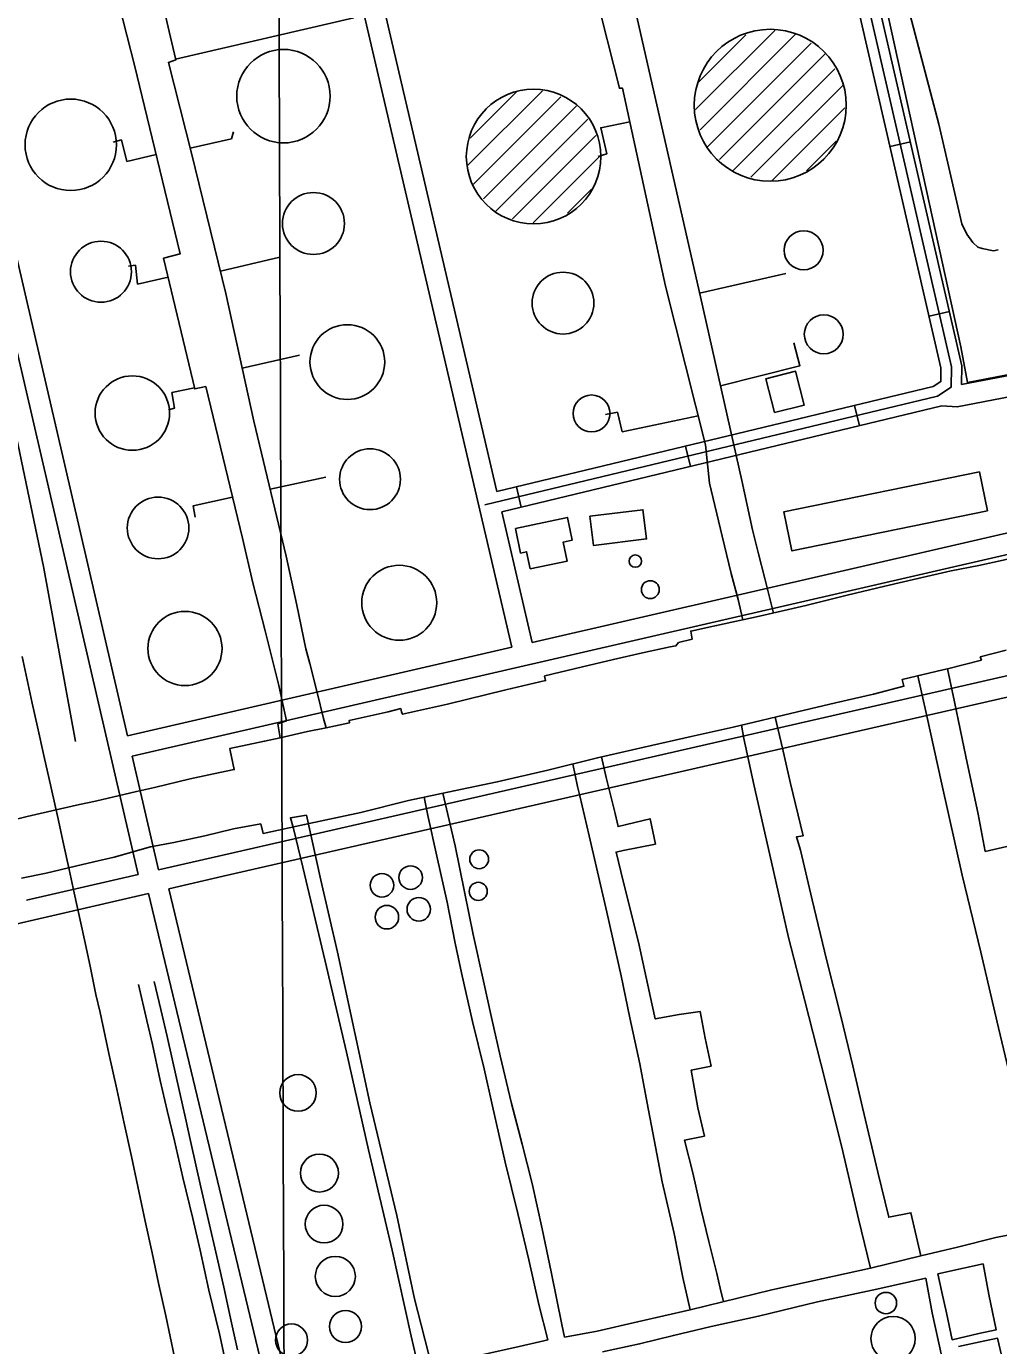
# Model space of a CAD drawing. Extents: x 3392644 to 3430565, y 576657 to 602123.
# Drawn here: x 3417478 to 3418875, y 584989 to 586885 of the extents above; entities that cross this region are included whole.
import ezdxf

# ---------------------------------------------------------------- set-up
doc = ezdxf.new("R2010")
doc.units = 0
for name, color, linetype in [('V-BLDG-OTLN', 7, 'Continuous'), ('V-DOMW-TANK', 7, 'Continuous'), ('V-GRID-MAJR', 7, 'Continuous'), ('V-RAIL-TRAK', 7, 'Continuous'), ('V-ROAD-CNTR', 7, 'Continuous'), ('V-SITE-OTLN', 7, 'Continuous'), ('V-TOPO-SHOR', 7, 'Continuous'), ('V-UTIL-LINE', 7, 'Continuous')]:
    doc.layers.add(name, color=color, linetype=linetype)

msp = doc.modelspace()

# ---------------------------------------------------------------- linework, layer by layer
at = {"layer": 'V-BLDG-OTLN'}
for points in [[(3418553, 586330.1), (3418540.6, 586378.6), (3418583.4, 586389.5), (3418595.8, 586341)], [(3418859.2, 586188.8), (3418578.1, 586131.4), (3418566.6, 586187.6), (3418847.7, 586245)], [(3418180.8, 586163.8), (3418255.4, 586179.5), (3418262.3, 586146.7), (3418249.5, 586144), (3418255.2, 586116.8), (3418202, 586105.7), (3418196.8, 586130.1), (3418188.2, 586128.3)], [(3418287.8, 586181.2), (3418364.1, 586190.5), (3418369.2, 586148.7), (3418292.9, 586139.4)]]:
    msp.add_lwpolyline(points, close=True, dxfattribs=at)
at = {"layer": 'V-DOMW-TANK'}
for p, q in [((3418439.7, 586765.6), (3418553.5, 586879.4)), ((3418443.9, 586805.1), (3418512, 586873.2)), ((3418446.1, 586736.6), (3418582.9, 586873.4)), ((3418456.1, 586711.2), (3418605.8, 586861)), ((3418474, 586693.8), (3418626.3, 586846.1)), ((3418493.2, 586677.6), (3418639.9, 586824.3)), ((3418519.3, 586668.3), (3418651.7, 586800.8)), ((3418112.3, 586685.6), (3418219.5, 586792.8)), ((3418115.8, 586724.4), (3418182.8, 586791.5)), ((3418120.3, 586658.3), (3418245.9, 586783.9)), ((3418134.7, 586637.3), (3418268.6, 586771.2)), ((3418549.9, 586663.6), (3418654.4, 586768.1)), ((3418151.6, 586618.9), (3418284.7, 586751.9)), ((3418176.7, 586608.6), (3418296.5, 586728.4)), ((3418599.1, 586677.4), (3418641.9, 586720.3)), ((3418206.2, 586602.8), (3418303.4, 586700)), ((3418255.7, 586616.9), (3418290.1, 586651.3))]:
    msp.add_line(p, q, dxfattribs=at)
for centre, radius in [((3418547, 586771.8), 109.2), ((3417847.4, 586784.9), 67.2), ((3417541.7, 586715), 65.7), ((3418206.9, 586698.1), 96.7), ((3417890.5, 586601.9), 44.5), ((3418595, 586563.4), 28.1), ((3417585.1, 586532.6), 43.8), ((3418249.2, 586487.5), 44.4), ((3418624, 586442.7), 28), ((3417939.2, 586402.8), 53.7), ((3417630.2, 586329.5), 53.5), ((3418290.2, 586329), 26.5), ((3417971.8, 586234.4), 43.7), ((3417667.2, 586164.4), 44.3), ((3418353.1, 586116.8), 8.93), ((3418013.8, 586056.9), 53.9), ((3418374.6, 586075.8), 12.8), ((3417705.8, 585991.2), 53.3), ((3418128.7, 585688.3), 13.5), ((3417988.9, 585650.9), 16.9), ((3418030.1, 585662), 16.9), ((3418127.3, 585642.2), 13), ((3418041.9, 585616.4), 16.9), ((3417996, 585605.1), 16.9), ((3417868.3, 585352.6), 26.3), ((3417899.1, 585237.4), 27.3), ((3417905.7, 585164), 27.1), ((3417921.9, 585088.9), 28.8), ((3418713.2, 585050.5), 15.4), ((3417936.6, 585016.8), 23), ((3417859, 584997.4), 23.1), ((3418723.6, 584999.4), 31.9)]:
    msp.add_circle(centre, radius, dxfattribs=at)
at = {"layer": 'V-GRID-MAJR'}
msp.add_spline([(3417859.3, 582121), (3417836.4, 588179), (3417813.5, 594240.1), (3417790.5, 600301.2), (3417790.5, 600304.3)], degree=3, dxfattribs=at)
at = {"layer": 'V-RAIL-TRAK'}
for points in [[(3417471.8, 585979.7), (3417486.2, 585912.7), (3417494.1, 585878.5), (3417502.9, 585837.6), (3417513.6, 585790.8), (3417523.3, 585748.5), (3417531.2, 585710.7), (3417539.6, 585673.4), (3417546.6, 585640.1), (3417550.8, 585620.3), (3417562.4, 585568.2), (3417569.8, 585532.2), (3417577.7, 585493.9), (3417583.8, 585467.9), (3417596.3, 585409.4), (3417607.9, 585358.1), (3417618.1, 585310.9), (3417628.8, 585261.4), (3417638.1, 585218.2), (3417648.8, 585168.3), (3417658.6, 585122.9), (3417667.9, 585079.3), (3417678.1, 585032), (3417690.6, 584972.7)], [(3417781.1, 584983.5), (3417772.8, 585022.2), (3417761.5, 585073.3), (3417753.2, 585111.2), (3417738.2, 585175.4), (3417728.4, 585217), (3417714.1, 585281.2), (3417706.5, 585316.3), (3417693.7, 585373.9), (3417680.2, 585433.7), (3417671.1, 585472.4), (3417661.4, 585512.5)], [(3417766.7, 584955.3), (3417755.4, 585006.4), (3417740.3, 585069.1), (3417727.5, 585126.8), (3417717, 585172), (3417702.7, 585231.1), (3417690.7, 585283.6), (3417680.1, 585327.4), (3417670.4, 585370.4), (3417659.1, 585422.3), (3417650.8, 585456.5), (3417638.8, 585508.4)]]:
    msp.add_lwpolyline(points, dxfattribs=at)
at = {"layer": 'V-ROAD-CNTR'}
for p, q in [((3418719.2, 586712.5), (3418748.4, 586719.3)), ((3418775.3, 586468.9), (3418804.5, 586475.6)), ((3418668.2, 586340.5), (3418675.2, 586311.3)), ((3418425.1, 586282.1), (3418432.2, 586252.9)), ((3418182.1, 586223.7), (3418189.1, 586194.5))]:
    msp.add_line(p, q, dxfattribs=at)
for points in [[(3417781.5, 587681.4), (3418175.7, 585993.1)], [(3417638.6, 585666.4), (3417207.8, 587525)], [(3417623.2, 585865.8), (3417237.1, 587531.7)], [(3418822, 586370.4), (3418822.4, 586397.6), (3418578.1, 587459.3), (3418568.2, 587487.2), (3418538.6, 587511.1), (3418504.2, 587512.2), (3417886.2, 587364.8)], [(3417869.9, 587345.4), (3418505.7, 587497.2), (3418533.1, 587496.2), (3418555.5, 587478.2), (3418563.7, 587455.1), (3418807.4, 586396), (3418807, 586366.7), (3418787.3, 586353.7), (3418137, 586197.4)], [(3418154.2, 586217), (3418781.3, 586367.7), (3418792.1, 586374.8), (3418792.4, 586394.5), (3418549.3, 587450.9), (3418542.8, 587469.2), (3418527.6, 587481.4), (3418507.2, 587482.1), (3417893.1, 587335.5)], [(3417893.1, 587335.5), (3418154.2, 586217)], [(3419156.4, 586434.3), (3418822, 586370.4)], [(3419164.2, 586405.3), (3418815.9, 586338.7)], [(3418161, 586187.8), (3418793.4, 586339.7), (3418815.9, 586338.7)], [(3419256.3, 586242.1), (3418204.9, 585999.8)], [(3418161, 586187.8), (3418204.9, 585999.8)], [(3418987.8, 586149.4), (3417630, 585836.5)], [(3418175.7, 585993.1), (3417623.2, 585865.8)], [(3417753.8, 585693), (3419020.8, 585982.6)], [(3417760.5, 585663.8), (3419053.2, 585959.2)], [(3417667.8, 585673.2), (3417630, 585836.5)], [(3417753.8, 585693), (3417667.8, 585673.2)], [(3417638.6, 585666.4), (3417477.9, 585629.3)], [(3417760.5, 585663.8), (3417682.8, 585645.8)], [(3417876.3, 584838.8), (3417682.8, 585645.8)], [(3417653.5, 585639.1), (3415944.7, 585244.2)], [(3418127.1, 584684.7), (3417895.1, 584631.9), (3417653.5, 585639.1)]]:
    msp.add_lwpolyline(points, dxfattribs=at)
at = {"layer": 'V-SITE-OTLN'}
msp.add_lwpolyline([(3418659.4, 587990.9), (3418733.2, 587535.5), (3418587.9, 587502.4), (3418680.8, 587064.3), (3418820.7, 586424.6), (3418830.7, 586373.5), (3419131.5, 586431.4)], dxfattribs=at)
at = {"layer": 'V-TOPO-SHOR'}
for points in [[(3418806.4, 587360.2), (3418778.9, 587349.8), (3418694.7, 587319.2), (3418679.5, 587302), (3418675.7, 587281.9), (3418675.8, 587246.2), (3418705.2, 587096.9), (3418735.8, 586949), (3418789.3, 586744.5), (3418822.4, 586601.3), (3418829.6, 586586.4), (3418838, 586574.8), (3418845.6, 586567.8), (3418851.7, 586566.1), (3418867.7, 586562.8), (3418874.8, 586564.2)], [(3417372.3, 586730.6), (3417502.5, 586109.1), (3417548.4, 585857.7)]]:
    msp.add_lwpolyline(points, dxfattribs=at)
at = {"layer": 'V-UTIL-LINE'}
for p, q in [((3417692.2, 586838.3), (3417948.3, 586897.3)), ((3417756.8, 586533.5), (3417842.1, 586553.6)), ((3418445.5, 586501.9), (3418569.6, 586530.2)), ((3417788.1, 586394.1), (3417870.2, 586412.7)), ((3417828.1, 586220.2), (3417908.2, 586237.4))]:
    msp.add_line(p, q, dxfattribs=at)
for points in [[(3418478, 586152.8), (3418459.7, 586228.9), (3418454.1, 586283.7), (3418396.3, 586512), (3418334.9, 586796.4), (3418330.3, 586796.2), (3418295.4, 586934.6), (3418298.7, 586935.4), (3418237.5, 587197.4), (3418225.2, 587253.9), (3418198, 587387.3), (3418535.8, 587466.4), (3418751.1, 587513.6), (3418718, 587659.4), (3418628, 587644.4)], [(3418515.5, 587461.7), (3418518.6, 587448.5), (3418211.6, 587378.9), (3418234.9, 587278.5), (3418259.3, 587282.8), (3418291, 587157.5), (3418351.8, 586904.1), (3418353.7, 586904.9), (3418446.8, 586496.5), (3418506, 586232.5), (3418521.5, 586161.5)], [(3417788.4, 586149.7), (3417735.7, 586367.6), (3417719.9, 586364.3), (3417675.1, 586552), (3417698.7, 586558.3), (3417633.2, 586829.3), (3417573.1, 587066.1)], [(3417649.8, 587020.9), (3417692.5, 586837.1), (3417682.1, 586833.3), (3417715.3, 586702.8), (3417764.7, 586501.3), (3417804.7, 586318.1), (3417851.1, 586123.8)], [(3418345.4, 586747.9), (3418303.3, 586739.5), (3418312.1, 586702.1), (3418299.7, 586698.3)], [(3417602.7, 586718.9), (3417614.5, 586722), (3417622.4, 586691.2), (3417664.2, 586700.9)], [(3417713.4, 586710.1), (3417772.5, 586723.8), (3417775.4, 586733.8)], [(3417681.6, 586524.6), (3417637.6, 586514.8), (3417634.5, 586541.9), (3417624.6, 586540.8)], [(3418475.4, 586368.8), (3418589.6, 586397.4), (3418580.9, 586430.2)], [(3417682.1, 586334.3), (3417690.7, 586336.6), (3417687.1, 586359), (3417719.6, 586365.7)], [(3418443.5, 586325.6), (3418334.4, 586302.6), (3418327.3, 586330.8), (3418310.2, 586327.4)], [(3417720.4, 586180), (3417717.7, 586196.4), (3417774.1, 586208.8)], [(3418521.5, 586161.5), (3418530.1, 586127), (3418539.3, 586091.9), (3418551.9, 586042.2)], [(3417788.4, 586149.7), (3417803.3, 586085.6), (3417821.1, 586016.7), (3417840.9, 585938.1), (3417851.6, 585887.1), (3417839.2, 585882.9), (3417842.8, 585863)], [(3418962.6, 586136.7), (3418932.6, 586130.2), (3418881.7, 586118), (3418847, 586110.5), (3418807.2, 586103), (3418759.3, 586091.7), (3418711.9, 586080.8), (3418657.7, 586067.7), (3418598.4, 586052.9), (3418531.5, 586037.6), (3418470, 586024), (3418432.8, 586016.1), (3418435, 586004.7), (3418415.1, 585999.9)], [(3418478, 586152.8), (3418490.8, 586099), (3418500.7, 586061.8), (3418507.6, 586032.3)], [(3417851.1, 586123.8), (3417866.8, 586053.5), (3417879.6, 585990.7), (3417885.3, 585969.4), (3417895.9, 585928), (3417905.1, 585890.8), (3417908.8, 585877.4)], [(3417636.3, 585785.6), (3417662.1, 585791.5), (3417713.4, 585803.8), (3417747, 585811), (3417776.6, 585817.3), (3417770.6, 585844.4), (3417770.2, 585847.3), (3417820.3, 585857.9), (3417842.8, 585863), (3417881.8, 585871.9), (3417908.8, 585877.4), (3417942.1, 585884.2), (3417941.7, 585887.5), (3417997.9, 585900.2), (3418015.9, 585904.8), (3418017.2, 585900.3), (3418018.5, 585896.6), (3418083.3, 585911.4), (3418167, 585931.7), (3418224, 585945.2), (3418222.7, 585951.4), (3418223.1, 585951.8), (3418277.3, 585964.9), (3418321.6, 585975.4), (3418363.4, 585984.8), (3418403.2, 585993.6), (3418411.4, 585994.9), (3418415.1, 585999.9)], [(3418886.1, 585988.8), (3418848.8, 585979.2), (3418850.5, 585974.5), (3418801.6, 585962.2), (3418795.1, 585960.6), (3418736.6, 585946.6), (3418739.2, 585936.9), (3418695.2, 585925.6), (3418641, 585913.3), (3418586.3, 585900.2), (3418493.6, 585878), (3418433.4, 585864.9), (3418365.6, 585849.6), (3418298.7, 585834.3), (3418227.2, 585816.4), (3418154.7, 585799.4), (3418092.5, 585786.7), (3418027.2, 585772.7), (3417958.6, 585755.7), (3417877.7, 585738.2), (3417818, 585725.5), (3417814.9, 585739.4)], [(3418918, 585153.7), (3418913.7, 585170.2), (3418935.8, 585175.2), (3418920.8, 585249.7), (3418898.7, 585347.6), (3418875.3, 585446.1), (3418849.7, 585555), (3418822.7, 585665.3), (3418793.6, 585796.3), (3418771.5, 585896.3), (3418758.9, 585951.9)], [(3418918, 585713.8), (3418856, 585699.5), (3418846, 585753.3), (3418828.2, 585836.1), (3418811.8, 585914.6), (3418801.6, 585962.2)], [(3418763.4, 585118.3), (3418749.1, 585180.3), (3418717.4, 585173.9), (3418701.8, 585238.7), (3418679.8, 585331.8), (3418665.6, 585391.7), (3418648.5, 585462.7), (3418628, 585544.1), (3418607.4, 585630.2), (3418590.3, 585701.2), (3418584.7, 585720.5), (3418594.3, 585722), (3418575.9, 585797.1), (3418564.5, 585848.1), (3418554, 585892.5)], [(3418690.9, 585100.8), (3418673.9, 585171.8), (3418651.2, 585268.3), (3418625.6, 585372.4), (3418596.6, 585484.8), (3418573.2, 585575.7), (3418549, 585684), (3418523.4, 585795.7), (3418509.1, 585861.8), (3418505.7, 585880.9)], [(3418304.4, 585835.6), (3418311.2, 585805.9), (3418324.3, 585753.9), (3418328.2, 585735.2), (3418374.4, 585746.6), (3418381.9, 585710.1), (3418335.7, 585700.9), (3418325.5, 585698.7), (3418335.6, 585656.8), (3418357.8, 585569.1), (3418377.5, 585478.5), (3418381.8, 585459), (3418416.2, 585465.1), (3418446.2, 585469.6), (3418453.7, 585431), (3418462, 585391.2), (3418433.2, 585385.1), (3418442.9, 585331.3), (3418452.5, 585290.6), (3418423.7, 585284.5), (3418435.9, 585237.5), (3418447.3, 585186.6), (3418458.6, 585139.2), (3418470.4, 585093), (3418475.2, 585071.8), (3418479.6, 585052.5)], [(3418431.7, 585040.6), (3418421.2, 585087.2), (3418408.9, 585150.3), (3418391.9, 585224.9), (3418380.4, 585285), (3418370.3, 585338), (3418359.4, 585394.3), (3418345.3, 585460.4), (3418332.6, 585521), (3418312.1, 585612.5), (3418297.2, 585676.5), (3418286.8, 585721.8), (3418273.2, 585779.4), (3418270.1, 585793), (3418263.2, 585825.4)], [(3417527.1, 585761), (3417554.2, 585767), (3417577.2, 585772), (3417636.3, 585785.6)], [(3418060.3, 584961.1), (3418125.6, 584974.7), (3418179.8, 584986.5), (3418221.7, 584996.5), (3418227.5, 584997.9), (3418214.4, 585048.3), (3418200, 585112.7), (3418184.3, 585179.2), (3418165.9, 585252.9), (3418148, 585333.4), (3418135.8, 585387.2), (3418119.2, 585455), (3418103.5, 585525.3), (3418094.3, 585567.6), (3418082.9, 585626.5), (3418068, 585693), (3418055, 585751.1), (3418049.4, 585777.4)], [(3418076.6, 585783.3), (3418088.9, 585730.1), (3418094.3, 585707.4), (3418107.4, 585641.7), (3418120.1, 585580.3), (3418135, 585512.9), (3418146.4, 585460.8), (3418158.6, 585405.7), (3418175.2, 585337.5), (3418190.4, 585279.1), (3418204.8, 585222.3), (3418219.2, 585157.1), (3418232, 585095.3), (3418247.7, 585019.8), (3418251.2, 585001.6)], [(3417449.6, 585742.4), (3417479.1, 585749.6), (3417527.1, 585761)], [(3417656.5, 585706), (3417689.8, 585712.4), (3417734.5, 585722.1), (3417775.5, 585731.9), (3417814.9, 585739.4)], [(3418061, 584873.6), (3418030.8, 585003), (3418003.6, 585126.7), (3417969.6, 585270.7), (3417938.1, 585411.3), (3417907.5, 585541.8), (3417875.1, 585677), (3417861.9, 585732.3), (3417857.4, 585748), (3417880.3, 585751.5), (3417901.3, 585658.3), (3417924.9, 585555), (3417950.3, 585436.3), (3417971.3, 585338.1), (3418010.5, 585176.3), (3418035.9, 585056.8), (3418060.3, 584961.1)], [(3417548.6, 585678.6), (3417574.9, 585684.5), (3417604, 585691.3), (3417656.5, 585706)], [(3417471.1, 585661.2), (3417506.4, 585668.5), (3417548.6, 585678.6)], [(3418251.2, 585001.6), (3418298.3, 585010.4), (3418356.3, 585023.5), (3418431.7, 585040.6), (3418549.4, 585069.8), (3418621, 585085.5), (3418690.9, 585100.8), (3418763.4, 585118.3), (3418816.3, 585131), (3418871.4, 585144.9), (3418918, 585153.7)], [(3418808.5, 584997.6), (3418800.2, 585036.5), (3418793.6, 585066.2), (3418787.9, 585092.5), (3418824.8, 585100.8), (3418852.8, 585106.9), (3418861.1, 585062.8), (3418871.6, 585012), (3418846.6, 585006.7), (3418808.5, 584997.6)], [(3418305.8, 584980.5), (3418359.2, 584991.9), (3418407.9, 585004.1), (3418462.1, 585016.8), (3418529.9, 585031.7), (3418615, 585052.2), (3418700.2, 585070.5), (3418770.5, 585086.3), (3418779.7, 585036.7), (3418793.7, 584973.2)], [(3418817.4, 584988.2), (3418848.7, 584994.7), (3418873.7, 585000), (3418880.7, 584969.5)]]:
    msp.add_lwpolyline(points, dxfattribs=at)

doc.saveas('drawing.dxf')
